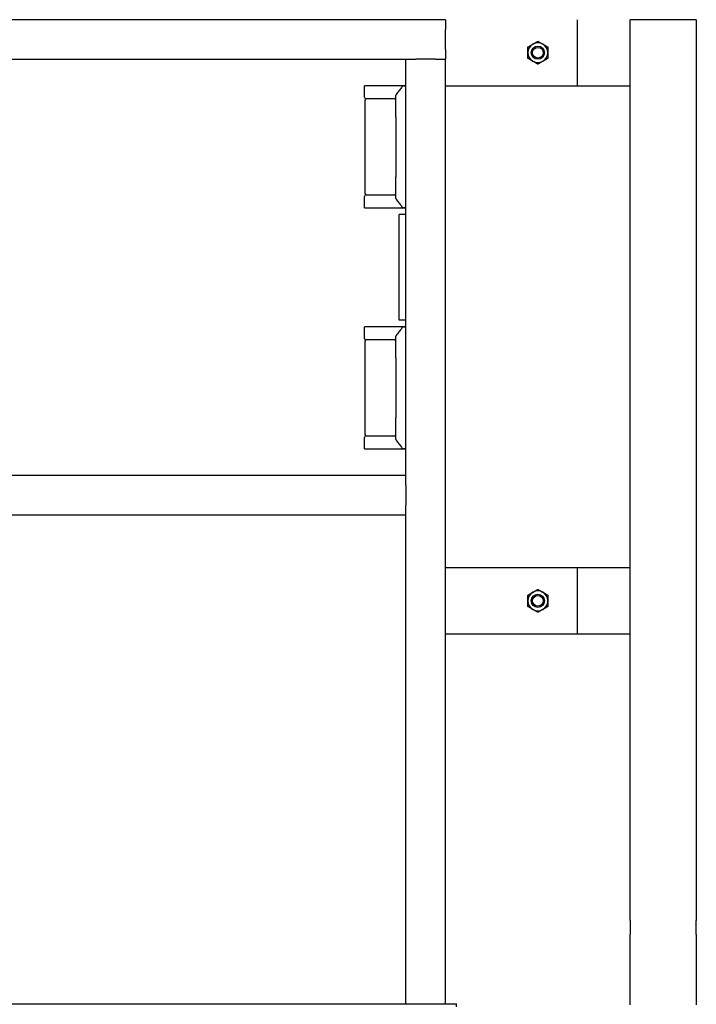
# Model space of a CAD drawing. Header units: inches. Extents: x 18 to 846, y -44 to 561.
# Tile 505 of 637: x 550 to 576, y 192 to 230. Entities that reach past the tile are written whole.
import ezdxf

# ---------------------------------------------------------------- set-up
doc = ezdxf.new("R2010")
doc.units = ezdxf.units.IN
doc.header["$LTSCALE"] = 24
doc.header["$MEASUREMENT"] = 0
doc.layers.add('Visible (ANSI)', color=7, linetype='Continuous', lineweight=30)

msp = doc.modelspace()

# ---------------------------------------------------------------- linework, layer by layer
at = {"layer": 'Visible (ANSI)'}
for p, q in [((566.25843, 229.7065), (526.75843, 229.7065)), ((566.25843, 229.7065), (566.25843, 229.3315)), ((571.25843, 227.2065), (571.25843, 229.7065)), ((575.75843, 229.7065), (573.25843, 229.7065)), ((573.25843, 195.61183), (573.25843, 229.7065)), ((573.25843, 227.2065), (573.25843, 229.7065)), ((575.75843, 229.7065), (575.75843, 195.61183)), ((566.25843, 228.5815), (566.25843, 229.3315)), ((566.25843, 228.5815), (566.25843, 228.2065)), ((528.25843, 228.2065), (564.75843, 228.2065)), ((564.75843, 228.2065), (565.13343, 228.2065)), ((564.75843, 212.4565), (564.75843, 228.2065)), ((565.88343, 228.2065), (565.13343, 228.2065)), ((565.88343, 228.2065), (566.25843, 228.2065)), ((566.25843, 192.4565), (566.25843, 228.2065)), ((564.64696, 227.2065), (563.19175, 227.2065)), ((563.19175, 226.769), (563.19175, 227.2065)), ((564.64696, 227.2065), (564.66337, 227.2065)), ((564.71485, 227.2065), (564.66337, 227.2065)), ((564.71485, 227.2065), (564.75843, 227.2065)), ((566.25843, 227.2065), (571.25843, 227.2065)), ((571.25843, 227.2065), (573.25843, 227.2065)), ((563.223, 223.12317), (563.223, 226.66484)), ((564.09492, 226.7065), (563.25425, 226.7065)), ((564.34176, 226.7065), (564.09492, 226.7065)), ((564.38343, 226.02895), (564.38343, 226.85303)), ((564.38343, 226.02895), (564.38343, 223.75906)), ((564.38343, 222.93498), (564.38343, 223.75906)), ((563.19175, 222.5815), (563.19175, 223.019)), ((563.25425, 223.0815), (564.09492, 223.0815)), ((564.09492, 223.0815), (564.34176, 223.0815)), ((563.19175, 222.5815), (564.64696, 222.5815)), ((564.66337, 222.5815), (564.64696, 222.5815)), ((564.66337, 222.5815), (564.71485, 222.5815)), ((564.75843, 222.5815), (564.71485, 222.5815)), ((564.75843, 222.3315), (564.50843, 222.3315)), ((564.50843, 218.3315), (564.50843, 222.3315)), ((564.64696, 218.0815), (563.19175, 218.0815)), ((563.19175, 217.644), (563.19175, 218.0815)), ((564.75843, 218.3315), (564.50843, 218.3315)), ((564.64696, 218.0815), (564.66337, 218.0815)), ((564.71485, 218.0815), (564.66337, 218.0815)), ((564.71485, 218.0815), (564.75843, 218.0815)), ((564.38343, 216.90395), (564.38343, 217.72803)), ((563.223, 213.99817), (563.223, 217.53984)), ((564.09492, 217.5815), (563.25425, 217.5815)), ((564.34176, 217.5815), (564.09492, 217.5815)), ((564.38343, 216.90395), (564.38343, 214.63406)), ((564.38343, 213.80998), (564.38343, 214.63406)), ((563.25425, 213.9565), (564.09492, 213.9565)), ((564.09492, 213.9565), (564.34176, 213.9565)), ((563.19175, 213.4565), (563.19175, 213.894)), ((563.19175, 213.4565), (564.64696, 213.4565)), ((564.66337, 213.4565), (564.64696, 213.4565)), ((564.66337, 213.4565), (564.71485, 213.4565)), ((564.75843, 213.4565), (564.71485, 213.4565)), ((564.75843, 212.4565), (528.25843, 212.4565)), ((564.75843, 212.0815), (564.75843, 212.4565)), ((564.75843, 212.0815), (564.75843, 211.3315)), ((564.75843, 210.9565), (564.75843, 211.3315)), ((564.75843, 210.9565), (528.25843, 210.9565)), ((564.75843, 192.4565), (564.75843, 210.9565)), ((571.25843, 208.9565), (566.25843, 208.9565)), ((573.25843, 208.9565), (571.25843, 208.9565)), ((571.25843, 206.4565), (571.25843, 208.9565)), ((573.25843, 206.4565), (573.25843, 208.9565)), ((566.25843, 206.4565), (571.25843, 206.4565)), ((571.25843, 206.4565), (573.25843, 206.4565)), ((573.25843, 195.61183), (573.25843, 195.0815)), ((575.75843, 195.0815), (575.75843, 195.61183)), ((573.25843, 192.41101), (573.25843, 195.0815)), ((575.75843, 195.0815), (575.75843, 192.41101)), ((521.67843, 192.4565), (566.67843, 192.4565)), ((566.67843, 192.33549), (566.67843, 192.4565))]:
    msp.add_line(p, q, dxfattribs=at)
for centre, radius in [((569.75843, 228.4565), 0.25014), ((569.75843, 228.4565), 0.25), ((569.75843, 228.4565), 0.20281), ((569.75843, 207.7065), 0.25014), ((569.75843, 207.7065), 0.25), ((569.75843, 207.7065), 0.20281)]:
    msp.add_circle(centre, radius, dxfattribs=at)
for centre, radius, start, end in [((569.75843, 228.4565), 0.375, 120, 180), ((569.75843, 228.4565), 0.375, 60, 120), ((569.75843, 228.4565), 0.375, 0, 60), ((569.75843, 228.4565), 0.375, 180, 240), ((569.75843, 228.4565), 0.375, 240, 300), ((569.75843, 228.4565), 0.375, 300, 0), ((564.66337, 227.16484), 0.04167, 90, 142.9307), ((563.25425, 226.769), 0.0625, 180, 270), ((563.26466, 226.66484), 0.04167, 90, 180), ((564.34176, 226.74817), 0.04167, 270, 0), ((564.4251, 226.85303), 0.04167, 142.241974, 180), ((563.25425, 223.019), 0.0625, 90, 180), ((563.26466, 223.12317), 0.04167, 180, 270), ((564.34176, 223.03984), 0.04167, 0, 90), ((564.4251, 222.93498), 0.04167, 180, 217.758026), ((564.66337, 222.62317), 0.04167, 217.0693, 270), ((564.66337, 218.03984), 0.04167, 90, 142.9307), ((564.4251, 217.72803), 0.04167, 142.241974, 180), ((563.25425, 217.644), 0.0625, 180, 270), ((563.26466, 217.53984), 0.04167, 90, 180), ((564.34176, 217.62317), 0.04167, 270, 0), ((563.25425, 213.894), 0.0625, 90, 180), ((563.26466, 213.99817), 0.04167, 180, 270), ((564.34176, 213.91484), 0.04167, 0, 90), ((564.4251, 213.80998), 0.04167, 180, 217.758026), ((564.66337, 213.49817), 0.04167, 217.0693, 270), ((569.75843, 207.7065), 0.375, 120, 180), ((569.75843, 207.7065), 0.375, 60, 120), ((569.75843, 207.7065), 0.375, 0, 60), ((569.75843, 207.7065), 0.375, 180, 240), ((569.75843, 207.7065), 0.375, 300, 0), ((569.75843, 207.7065), 0.375, 240, 300)]:
    msp.add_arc(centre, radius, start, end, dxfattribs=at)
for points in [[(569.57093, 228.78126), (569.65795, 228.8315), (569.75843, 228.88951)], [(569.75843, 228.88951), (569.85891, 228.8315), (569.94593, 228.78126)], [(569.38343, 228.67301), (569.48391, 228.73102), (569.57093, 228.78126)], [(569.38343, 228.4565), (569.38343, 228.55698), (569.38343, 228.67301)], [(569.94593, 228.78126), (570.03295, 228.73102), (570.13343, 228.67301)], [(570.13343, 228.67301), (570.13343, 228.55698), (570.13343, 228.4565)], [(569.38343, 228.24), (569.38343, 228.35602), (569.38343, 228.4565)], [(569.57093, 228.13174), (569.48391, 228.18198), (569.38343, 228.24)], [(569.75843, 228.02349), (569.65795, 228.0815), (569.57093, 228.13174)], [(569.94593, 228.13174), (569.85891, 228.0815), (569.75843, 228.02349)], [(570.13343, 228.24), (570.03295, 228.18198), (569.94593, 228.13174)], [(570.13343, 228.4565), (570.13343, 228.35602), (570.13343, 228.24)], [(569.38343, 207.92301), (569.48391, 207.98102), (569.57093, 208.03126)], [(569.57093, 208.03126), (569.65795, 208.0815), (569.75843, 208.13951)], [(569.75843, 208.13951), (569.85891, 208.0815), (569.94593, 208.03126)], [(569.94593, 208.03126), (570.03295, 207.98102), (570.13343, 207.92301)], [(569.38343, 207.7065), (569.38343, 207.80698), (569.38343, 207.92301)], [(569.38343, 207.49), (569.38343, 207.60602), (569.38343, 207.7065)], [(570.13343, 207.92301), (570.13343, 207.80698), (570.13343, 207.7065)], [(570.13343, 207.7065), (570.13343, 207.60602), (570.13343, 207.49)], [(569.57093, 207.38174), (569.48391, 207.43198), (569.38343, 207.49)], [(569.75843, 207.27349), (569.65795, 207.3315), (569.57093, 207.38174)], [(569.94593, 207.38174), (569.85891, 207.3315), (569.75843, 207.27349)], [(570.13343, 207.49), (570.03295, 207.43198), (569.94593, 207.38174)]]:
    msp.add_rational_spline(points, [1, 1.0379548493, 1], degree=2, dxfattribs=at)
for points, knots in [([(564.63012, 227.18995), (564.61648, 227.1719), (564.60222, 227.15305), (564.57272, 227.11415), (564.55748, 227.09408), (564.5262, 227.053), (564.51016, 227.03199), (564.47743, 226.98922), (564.46075, 226.96747), (564.42683, 226.9234), (564.40961, 226.90108), (564.39215, 226.87854)], [0.39491662, 0.39491662, 0.39491662, 0.39491662, 0.6293434, 0.6293434, 0.86377019, 0.86377019, 1.09819697, 1.09819697, 1.33262375, 1.33262375, 1.56705053, 1.56705053, 1.56705053, 1.56705053]), ([(564.68372, 227.19312), (564.68376, 227.19316), (564.6838, 227.1932), (564.68771, 227.19723), (564.69231, 227.20046), (564.70237, 227.20498), (564.70774, 227.20626), (564.71319, 227.20647)], [-0.0004125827, -0.0004125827, -0.0004125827, -0.0004125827, 0, 0, 0.0423918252, 0.0423918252, 0.0842937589, 0.0842937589, 0.0842937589, 0.0842937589]), ([(564.39215, 222.90946), (564.40961, 222.88693), (564.42683, 222.86461), (564.46075, 222.82054), (564.47743, 222.79879), (564.51016, 222.75602), (564.5262, 222.735), (564.55748, 222.69392), (564.57272, 222.67386), (564.60222, 222.63495), (564.61648, 222.61611), (564.63012, 222.59805)], [0.61128923, 0.61128923, 0.61128923, 0.61128923, 0.84571601, 0.84571601, 1.0801428, 1.0801428, 1.31456958, 1.31456958, 1.54899636, 1.54899636, 1.78342314, 1.78342314, 1.78342314, 1.78342314]), ([(564.68372, 222.59488), (564.68376, 222.59484), (564.6838, 222.59481), (564.68771, 222.59077), (564.69231, 222.58754), (564.70237, 222.58302), (564.70774, 222.58175), (564.71319, 222.58153)], [-0.0846728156, -0.0846728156, -0.0846728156, -0.0846728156, -0.0842603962, -0.0842603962, -0.0418853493, -0.0418853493, 0, 0, 0, 0]), ([(564.63012, 218.06495), (564.61648, 218.0469), (564.60222, 218.02805), (564.57272, 217.98915), (564.55748, 217.96908), (564.5262, 217.928), (564.51016, 217.90699), (564.47743, 217.86422), (564.46075, 217.84247), (564.42683, 217.7984), (564.40961, 217.77608), (564.39215, 217.75354)], [0.39491662, 0.39491662, 0.39491662, 0.39491662, 0.6293434, 0.6293434, 0.86377019, 0.86377019, 1.09819697, 1.09819697, 1.33262375, 1.33262375, 1.56705053, 1.56705053, 1.56705053, 1.56705053]), ([(564.68372, 218.06812), (564.68376, 218.06816), (564.6838, 218.0682), (564.68771, 218.07223), (564.69231, 218.07546), (564.70237, 218.07998), (564.70774, 218.08126), (564.71319, 218.08147)], [-0.0004125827, -0.0004125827, -0.0004125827, -0.0004125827, 0, 0, 0.0423918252, 0.0423918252, 0.0842937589, 0.0842937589, 0.0842937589, 0.0842937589]), ([(564.39215, 213.78446), (564.40961, 213.76193), (564.42683, 213.73961), (564.46075, 213.69554), (564.47743, 213.67379), (564.51016, 213.63102), (564.5262, 213.61), (564.55748, 213.56892), (564.57272, 213.54886), (564.60222, 213.50995), (564.61648, 213.49111), (564.63012, 213.47305)], [0.61128923, 0.61128923, 0.61128923, 0.61128923, 0.84571601, 0.84571601, 1.0801428, 1.0801428, 1.31456958, 1.31456958, 1.54899636, 1.54899636, 1.78342314, 1.78342314, 1.78342314, 1.78342314]), ([(564.68372, 213.46988), (564.68376, 213.46984), (564.6838, 213.46981), (564.68771, 213.46577), (564.69231, 213.46254), (564.70237, 213.45802), (564.70774, 213.45675), (564.71319, 213.45653)], [-0.0846728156, -0.0846728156, -0.0846728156, -0.0846728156, -0.0842603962, -0.0842603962, -0.0418853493, -0.0418853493, 0, 0, 0, 0])]:
    msp.add_open_spline(points, degree=3, knots=knots, dxfattribs=at)
for points in [[(564.71319, 227.20647), (564.71374, 227.20649), (564.71429, 227.2065), (564.71485, 227.2065)], [(564.71485, 222.5815), (564.71429, 222.5815), (564.71374, 222.58151), (564.71319, 222.58153)], [(564.71319, 218.08147), (564.71374, 218.08149), (564.71429, 218.0815), (564.71485, 218.0815)], [(564.71485, 213.4565), (564.71429, 213.4565), (564.71374, 213.45651), (564.71319, 213.45653)]]:
    msp.add_open_spline(points, degree=3, dxfattribs=at)

doc.saveas('drawing.dxf')
